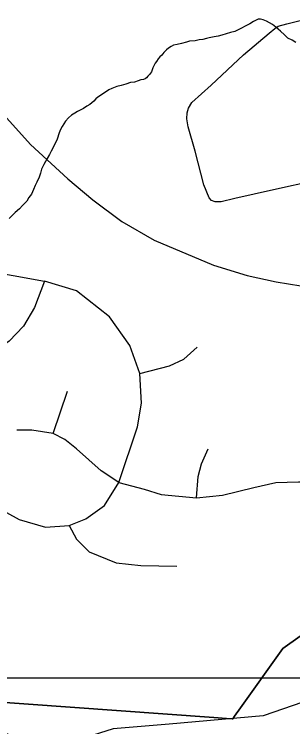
# Model space of a CAD drawing. Extents: x 2001466 to 2224147, y 644118 to 847247.
# Drawn here: x 2052627 to 2053929, y 745381 to 748706 of the extents above; entities that cross this region are included whole.
import ezdxf

# ---------------------------------------------------------------- set-up
doc = ezdxf.new("R2010")
doc.units = 0
for name, color, linetype in [('Exist Boundary Political City Limit New', 7, 'Continuous'), ('Exist Hydrographic Creek Single Shore', 7, 'Continuous'), ('Exist Hydrographic Misc Water Feature', 7, 'Continuous'), ('Exist Railroad Mainline', 7, 'Continuous'), ('Exist Road Non-System Type 51', 7, 'Continuous'), ('Map Preparation Boundary City Limit Buffer Line', 7, 'Continuous'), ('Map Preparation Inset Cut Line', 7, 'Continuous')]:
    doc.layers.add(name, color=color, linetype=linetype)

msp = doc.modelspace()

# ---------------------------------------------------------------- linework, layer by layer
at = {"layer": 'Exist Boundary Political City Limit New'}
msp.add_lwpolyline([(2051804.2, 745550.4), (2053560.6, 745424.2), (2053619.1, 745420.1), (2053645.2, 745417.9), (2053646.2, 745417.8), (2053647.9, 745418.4), (2053656.6, 745430.6), (2053683.9, 745469), (2053881.8, 745747), (2054206.4, 745976.5)], dxfattribs=at)
at = {"layer": 'Exist Hydrographic Creek Single Shore'}
for points in [[(2054688, 745607.9), (2054206, 745574.9), (2053790.2, 745432.5), (2053350.9, 745394.1)], [(2053350.9, 745394.1), (2053090.1, 745371.3), (2052774.2, 745272.8), (2052532.2, 745372.9), (2052474.2, 745429.8), (2052223.4, 745467)]]:
    msp.add_lwpolyline(points, dxfattribs=at)
at = {"layer": 'Exist Hydrographic Misc Water Feature'}
for points in [[(2053943.6, 748574.8), (2053926.1, 748584.8), (2053905.6, 748594.8), (2053890, 748611), (2053871.8, 748626.7), (2053849.6, 748646.7), (2053833.9, 748658.8), (2053806, 748674.8), (2053789.8, 748680.5), (2053777.5, 748682.8), (2053767.6, 748682.6), (2053757.6, 748678.5), (2053745.7, 748672.6), (2053727.8, 748662.3), (2053703.9, 748648.5), (2053691.8, 748642.6), (2053676, 748634.5), (2053657.9, 748626.2), (2053637.8, 748620.4), (2053617.7, 748614.5), (2053598, 748608.2), (2053580, 748604.4), (2053562, 748600.3), (2053537.8, 748596.2), (2053525.7, 748592.4), (2053508, 748588.2), (2053491.8, 748586.2), (2053472.1, 748582.3), (2053445.9, 748580.2), (2053432, 748576.2), (2053408.2, 748570.1), (2053387.9, 748565.8), (2053371.9, 748561.8), (2053359.8, 748555.9), (2053348.3, 748547.9), (2053338, 748539.7), (2053326.2, 748527.7), (2053316.1, 748515.9), (2053308.1, 748507.8), (2053299.9, 748497.6), (2053292.1, 748485.8), (2053286, 748477.8), (2053274.3, 748455.7), (2053268.3, 748437.5), (2053259.9, 748425.8), (2053252.1, 748417.7), (2053244.5, 748409.5), (2053238.2, 748405.6), (2053230.4, 748401.5), (2053218.1, 748399.7), (2053206.4, 748395.8), (2053188.4, 748389.6), (2053170.3, 748387.5), (2053148.6, 748379.4), (2053126.2, 748373.5), (2053106.5, 748369.6), (2053082.8, 748359.4), (2053068.6, 748353.4), (2053044.6, 748337.2), (2053018.2, 748319.3), (2053008.3, 748311.4), (2052998.7, 748301.1), (2052980.6, 748285.2), (2052966.5, 748277.2), (2052950.5, 748267.1), (2052922.6, 748253), (2052910.7, 748245.1), (2052894.9, 748234.9), (2052880.6, 748222.9), (2052866.4, 748207.2), (2052850.8, 748182.8), (2052842.6, 748169), (2052837.1, 748152.8), (2052827.1, 748123.1), (2052816.8, 748100.7)], [(2052816.8, 748100.7), (2052811.1, 748089.1), (2052806.8, 748080.8), (2052799, 748067), (2052791.2, 748051.1), (2052780.9, 748032.8), (2052765.1, 748004.7), (2052755.1, 747982.7), (2052749.1, 747964.9), (2052743.2, 747946.8), (2052733.1, 747922.8), (2052725.6, 747906.9), (2052717.4, 747888.7), (2052707.3, 747866.7), (2052695.2, 747850.6), (2052685.4, 747834.7), (2052665.5, 747814.6), (2052651.3, 747798.9), (2052631.8, 747780.8), (2052603.8, 747752.6)]]:
    msp.add_lwpolyline(points, dxfattribs=at)
at = {"layer": 'Exist Railroad Mainline'}
msp.add_lwpolyline([(2052578.4, 748237), (2052703.6, 748098.5), (2052878.3, 747938.9), (2052994.3, 747840.5), (2053130.3, 747739.7), (2053280.5, 747652.7), (2053558.1, 747535), (2053715.1, 747487.8), (2053850.5, 747457), (2053966.1, 747438.6)], dxfattribs=at)
at = {"layer": 'Exist Road Non-System Type 51'}
for points in [[(2054036.2, 747931.2), (2053839.3, 747887.2), (2053658.5, 747846.9), (2053594.1, 747830.2), (2053566.2, 747830.8), (2053548.3, 747837.2), (2053538.5, 747849.4), (2053513.8, 747909.9), (2053473, 748066.7), (2053439.3, 748181.4), (2053434.1, 748217.5), (2053434.6, 748245.5), (2053441.1, 748267.4), (2053457.7, 748295.1), (2053547.3, 748375.2), (2053698.2, 748516.2), (2053818.3, 748617.7), (2053844.7, 748639.2), (2053860.9, 748650.8), (2053901.2, 748662), (2054082.1, 748706.3)], [(2052229.4, 747541.1), (2052327.4, 747539.3), (2052768.9, 747460.4)], [(2052768.9, 747460.4), (2052721.6, 747338.1), (2052670.3, 747251.4), (2052603.3, 747180.4), (2052524.5, 747125.2), (2052445.7, 747073.9), (2052386.5, 747038.4), (2052335.3, 746995), (2052299.8, 746955.6), (2052264.4, 746884.6), (2052248.6, 746809.6), (2052244.7, 746762.3), (2052248.6, 746699.2), (2052284.1, 746604.5), (2052331.4, 746549.3), (2052398.4, 746486.2), (2052650.6, 746348.2), (2052772.8, 746312.7), (2052883.2, 746320.6)], [(2053115.7, 746520.9), (2053202.4, 746781.2), (2053222.1, 746891.7), (2053214.3, 747029.7), (2053167, 747159.9), (2053072.4, 747294), (2052918.6, 747416.2), (2052768.9, 747460.4)], [(2053214.3, 747029.7), (2053352.2, 747065.2), (2053419.2, 747096.8), (2053482.3, 747152)], [(2052808.3, 746749.7), (2052875.3, 746946.9)], [(2052808.3, 746749.7), (2052709.7, 746765.5), (2052638.8, 746765.5)], [(2053115.7, 746520.9), (2053032.9, 746576.1), (2052918.6, 746678.7), (2052863.5, 746722.1), (2052808.3, 746749.7)], [(2053478.7, 746449.9), (2053486.6, 746548.5), (2053502.4, 746607.7), (2053533.9, 746678.7)], [(2052883.2, 746320.6), (2052962, 746351.3), (2053048.7, 746414.4), (2053115.7, 746520.9)], [(2053115.7, 746520.9), (2053234.4, 746489.4), (2053313.2, 746465.7), (2053478.7, 746449.9)], [(2053478.7, 746449.9), (2053600.9, 746461.8), (2053746.7, 746497.3), (2053849.2, 746520.9), (2053955.6, 746524.9), (2054046.3, 746524.9)], [(2052883.2, 746320.6), (2052918.6, 746256.7), (2052977.8, 746197.5), (2053103.9, 746146.2), (2053218.2, 746134.4), (2053387.7, 746130.5)]]:
    msp.add_lwpolyline(points, dxfattribs=at)
at = {"layer": 'Map Preparation Boundary City Limit Buffer Line'}
for points in [[(2051804.2, 745550.4), (2053560.6, 745424.2), (2053619.1, 745420.1), (2053645.2, 745417.9), (2053646.2, 745417.8), (2053647.9, 745418.4), (2053656.6, 745430.6), (2053683.9, 745469), (2053881.8, 745747), (2054206.4, 745976.5)], [(2054206.4, 745976.5), (2053881.8, 745747), (2053683.9, 745469), (2053656.6, 745430.6), (2053647.9, 745418.4), (2053646.2, 745417.8), (2053645.2, 745417.9), (2053619.1, 745420.1), (2053560.6, 745424.2), (2051804.2, 745550.4)]]:
    msp.add_lwpolyline(points, dxfattribs=at)
at = {"layer": 'Map Preparation Inset Cut Line'}
msp.add_line((2054688, 745607.9), (2051934.6, 745607.9), dxfattribs=at)

doc.saveas('drawing.dxf')
